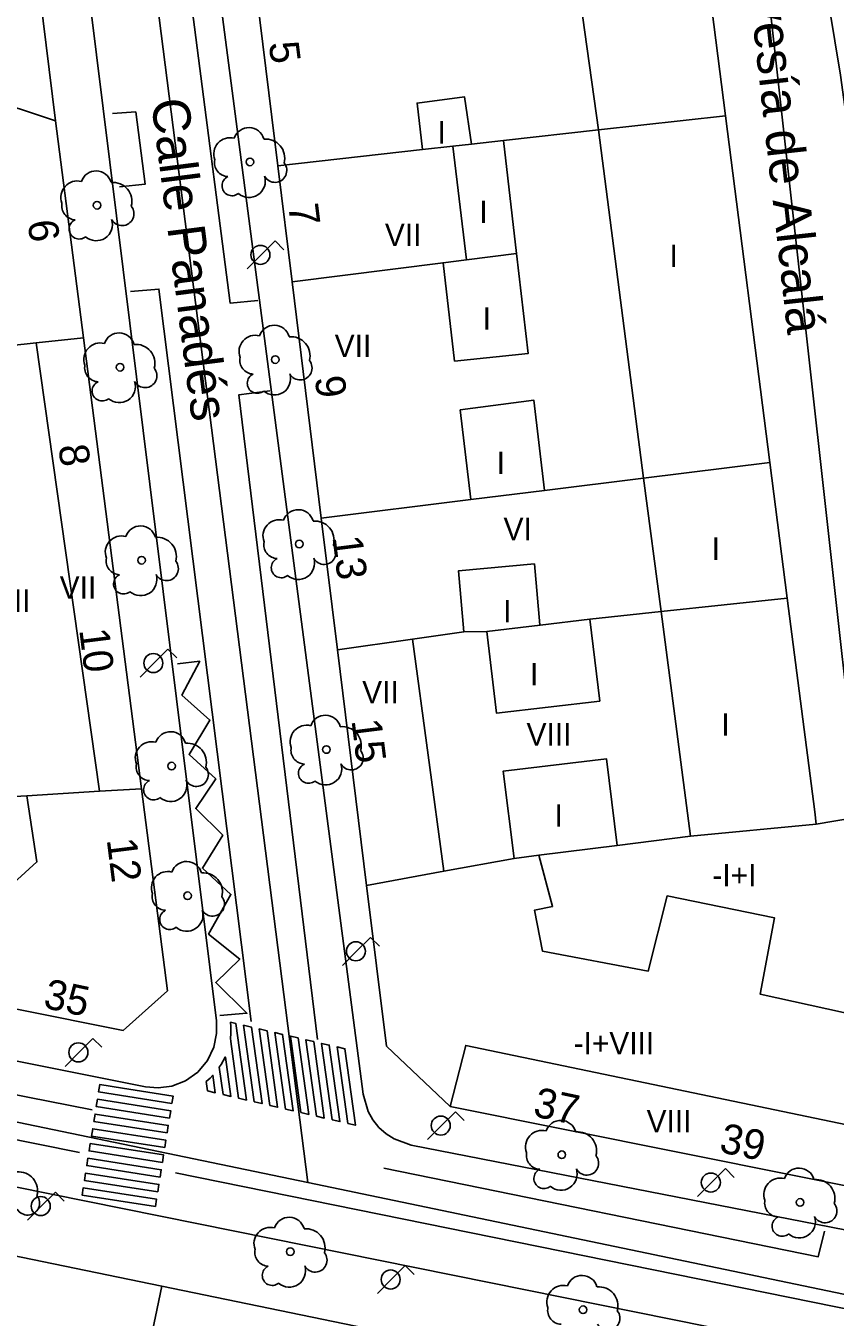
# Model space of a CAD drawing. Extents: x 282771 to 285132, y 4823109 to 4825496.
# Drawn here: x 284288.2 to 284342.5, y 4823163.3 to 4823249.7 of the extents above; entities that cross this region are included whole.
import ezdxf

# ---------------------------------------------------------------- set-up
doc = ezdxf.new("R2010")
doc.units = 0
for name, color, linetype in [('ACERA-BORDILLO', 7, 'Continuous'), ('ARBOL', 7, 'Continuous'), ('CALLE-EJE', 7, 'Continuous'), ('CALLE-TEXTO', 7, 'Continuous'), ('CARGA_DESCARGA', 7, 'Continuous'), ('EDIFICIO', 7, 'Continuous'), ('FAROLA', 7, 'Continuous'), ('INTERIOR-EDIFICIO', 7, 'Continuous'), ('MEDIANERA', 7, 'Continuous'), ('NUM-PORTAL', 7, 'Continuous'), ('PASO-PEATONES', 7, 'Continuous'), ('SENAL-VIARIA', 7, 'Continuous'), ('TXT-ALTURA-EDIFICIO', 7, 'Continuous')]:
    doc.layers.add(name, color=color, linetype=linetype)

msp = doc.modelspace()

# ---------------------------------------------------------------- linework, layer by layer
at = {"layer": 'ACERA-BORDILLO'}
for points in [[(284146.288, 4823208.645), (284296.26, 4823178.681), (284297.107, 4823178.604), (284298.024, 4823178.725), (284298.94, 4823179.082), (284299.766, 4823179.672), (284300.416, 4823180.452), (284300.839, 4823181.339), (284301.027, 4823182.245), (284301.013, 4823183.096), (284287.635, 4823290.926)], [(284298.607, 4823271.892), (284310.851, 4823178.185), (284311.189, 4823177.02), (284311.501, 4823176.467), (284311.902, 4823175.965), (284312.378, 4823175.533), (284312.91, 4823175.187), (284314.051, 4823174.777), (284360.941, 4823165.626)], [(284387.861, 4823151.737), (284280.111, 4823173.482), (284279.579, 4823173.563), (284279.025, 4823173.596), (284278.453, 4823173.577), (284277.871, 4823173.5), (284277.289, 4823173.364), (284276.714, 4823173.167), (284276.156, 4823172.91), (284275.624, 4823172.595), (284275.128, 4823172.227), (284274.675, 4823171.813), (284274.27, 4823171.359), (284273.919, 4823170.875), (284273.623, 4823170.368), (284273.383, 4823169.849), (284273.199, 4823169.325), (284273.067, 4823168.803), (284260.794, 4823109)]]:
    msp.add_lwpolyline(points, dxfattribs=at)
at = {"layer": 'ARBOL'}
for centre in [(284303.26, 4823240.608), (284293.025, 4823237.71), (284294.563, 4823226.864), (284304.954, 4823227.378), (284306.56, 4823215.028), (284295.999, 4823213.942), (284308.382, 4823201.266), (284298.009, 4823200.159), (284299.086, 4823191.472), (284324.15, 4823174.133), (284340.11, 4823170.941), (284305.957, 4823167.643), (284325.576, 4823163.753)]:
    msp.add_circle(centre, 0.255, dxfattribs=at)
for centre, radius, start, end in [((284303.19, 4823241.868), 1.038, 15.64228, 161.38435), ((284301.931, 4823241.138), 1.097, 75.4318, 200.55608), ((284304.32, 4823240.868), 1.272, 345.03273, 95.79925), ((284292.955, 4823238.97), 1.038, 15.64228, 161.38435), ((284301.821, 4823240.568), 0.935, 168.59898, 268.13236), ((284304.93, 4823240.038), 0.797, 208.96246, 38.99103), ((284291.695, 4823238.24), 1.097, 75.4318, 200.55608), ((284294.085, 4823237.97), 1.272, 345.03273, 95.79925), ((284302.061, 4823239.018), 0.672, 113.73672, 309.4725), ((284303.2, 4823239.318), 1.086, 228.95447, 17.92796), ((284291.585, 4823237.67), 0.935, 168.59898, 268.13236), ((284294.695, 4823237.14), 0.797, 208.96246, 38.99103), ((284291.825, 4823236.12), 0.672, 113.73672, 309.4725), ((284292.965, 4823236.42), 1.086, 228.95447, 17.92796), ((284304.884, 4823228.638), 1.038, 15.64228, 161.38435), ((284294.493, 4823228.124), 1.038, 15.64228, 161.38435), ((284303.624, 4823227.908), 1.097, 75.4318, 200.55608), ((284306.014, 4823227.638), 1.272, 345.03273, 95.79925), ((284293.233, 4823227.394), 1.097, 75.4318, 200.55608), ((284295.623, 4823227.124), 1.272, 345.03273, 95.79925), ((284293.123, 4823226.824), 0.935, 168.59898, 268.13236), ((284303.514, 4823227.338), 0.935, 168.59898, 268.13236), ((284306.624, 4823226.808), 0.797, 208.96246, 38.99103), ((284296.233, 4823226.294), 0.797, 208.96246, 38.99103), ((284303.754, 4823225.788), 0.672, 113.73672, 309.4725), ((284304.894, 4823226.088), 1.086, 228.95447, 17.92796), ((284293.363, 4823225.275), 0.672, 113.73672, 309.4725), ((284294.503, 4823225.575), 1.086, 228.95447, 17.92796), ((284305.23, 4823215.558), 1.097, 75.4318, 200.55608), ((284306.49, 4823216.288), 1.038, 15.64228, 161.38435), ((284307.62, 4823215.288), 1.272, 345.03273, 95.79925), ((284295.929, 4823215.202), 1.038, 15.64228, 161.38435), ((284294.669, 4823214.472), 1.097, 75.4318, 200.55608), ((284297.059, 4823214.202), 1.272, 345.03273, 95.79925), ((284305.12, 4823214.988), 0.935, 168.59898, 268.13236), ((284308.23, 4823214.458), 0.797, 208.96246, 38.99103), ((284294.559, 4823213.902), 0.935, 168.59898, 268.13236), ((284305.36, 4823213.438), 0.672, 113.73672, 309.4725), ((284306.5, 4823213.738), 1.086, 228.95447, 17.92796), ((284297.669, 4823213.372), 0.797, 208.96246, 38.99103), ((284294.799, 4823212.352), 0.672, 113.73672, 309.4725), ((284295.939, 4823212.652), 1.086, 228.95447, 17.92796), ((284307.052, 4823201.796), 1.097, 75.4318, 200.55608), ((284308.312, 4823202.526), 1.038, 15.64228, 161.38435), ((284309.442, 4823201.526), 1.272, 345.03273, 95.79925), ((284297.939, 4823201.419), 1.038, 15.64228, 161.38435), ((284296.679, 4823200.689), 1.097, 75.4318, 200.55608), ((284299.069, 4823200.419), 1.272, 345.03273, 95.79925), ((284306.942, 4823201.226), 0.935, 168.59898, 268.13236), ((284310.052, 4823200.696), 0.797, 208.96246, 38.99103), ((284296.569, 4823200.119), 0.935, 168.59898, 268.13236), ((284307.182, 4823199.676), 0.672, 113.73672, 309.4725), ((284308.322, 4823199.976), 1.086, 228.95447, 17.92796), ((284299.679, 4823199.589), 0.797, 208.96246, 38.99103), ((284296.809, 4823198.569), 0.672, 113.73672, 309.4725), ((284297.949, 4823198.869), 1.086, 228.95447, 17.92796), ((284299.016, 4823192.732), 1.038, 15.64228, 161.38435), ((284297.756, 4823192.002), 1.097, 75.4318, 200.55608), ((284300.146, 4823191.732), 1.272, 345.03273, 95.79925), ((284297.646, 4823191.432), 0.935, 168.59898, 268.13236), ((284300.756, 4823190.902), 0.797, 208.96246, 38.99103), ((284297.886, 4823189.883), 0.672, 113.73672, 309.4725), ((284299.026, 4823190.183), 1.086, 228.95447, 17.92796), ((284324.08, 4823175.393), 1.038, 15.64228, 161.38435), ((284322.82, 4823174.663), 1.097, 75.4318, 200.55608), ((284325.21, 4823174.393), 1.272, 345.03273, 95.79925), ((284322.71, 4823174.093), 0.935, 168.59898, 268.13236), ((284325.82, 4823173.563), 0.797, 208.96246, 38.99103), ((284287.767, 4823171.713), 1.272, 345.03273, 95.79925), ((284322.95, 4823172.543), 0.672, 113.73672, 309.4725), ((284324.09, 4823172.843), 1.086, 228.95447, 17.92796), ((284338.78, 4823171.471), 1.097, 75.4318, 200.55608), ((284340.04, 4823172.201), 1.038, 15.64228, 161.38435), ((284341.17, 4823171.201), 1.272, 345.03273, 95.79925), ((284288.377, 4823170.883), 0.797, 208.96246, 38.99103), ((284338.67, 4823170.901), 0.935, 168.59898, 268.13236), ((284341.78, 4823170.371), 0.797, 208.96246, 38.99103), ((284305.887, 4823168.903), 1.038, 15.64228, 161.38435), ((284338.91, 4823169.351), 0.672, 113.73672, 309.4725), ((284340.05, 4823169.651), 1.086, 228.95447, 17.92796), ((284304.627, 4823168.173), 1.097, 75.4318, 200.55608), ((284307.017, 4823167.903), 1.272, 345.03273, 95.79925), ((284304.517, 4823167.603), 0.935, 168.59898, 268.13236), ((284307.627, 4823167.073), 0.797, 208.96246, 38.99103), ((284304.757, 4823166.053), 0.672, 113.73672, 309.4725), ((284305.897, 4823166.353), 1.086, 228.95447, 17.92796), ((284325.506, 4823165.013), 1.038, 15.64228, 161.38435), ((284324.246, 4823164.283), 1.097, 75.4318, 200.55608), ((284326.636, 4823164.013), 1.272, 345.03273, 95.79925), ((284324.136, 4823163.713), 0.935, 168.59898, 268.13236), ((284327.246, 4823163.183), 0.797, 208.96246, 38.99103)]:
    msp.add_arc(centre, radius, start, end, dxfattribs=at)
at = {"layer": 'CALLE-EJE'}
for points in [[(284307.147, 4823172.263), (284291.407, 4823295.562), (284291.007, 4823299.142)], [(284343.796, 4823199.683), (284333.726, 4823290.172)], [(284307.147, 4823172.263), (284270.647, 4823179.833)], [(284367.226, 4823159.744), (284307.147, 4823172.263)]]:
    msp.add_lwpolyline(points, dxfattribs=at)
at = {"layer": 'CARGA_DESCARGA'}
msp.add_lwpolyline([(284301.236, 4823183.452), (284303.053, 4823183.601), (284300.968, 4823185.657), (284302.576, 4823187.237), (284300.491, 4823188.906), (284301.981, 4823191.559), (284300.074, 4823193.318), (284301.444, 4823195.523), (284299.629, 4823197.306), (284300.969, 4823199.303), (284299.182, 4823200.942), (284300.582, 4823203.237), (284298.705, 4823204.907), (284299.897, 4823207.172), (284298.407, 4823206.993)], dxfattribs=at)
at = {"layer": 'EDIFICIO'}
for points in [[(284284.217, 4823292.072), (284290.237, 4823243.363), (284292.107, 4823228.833), (284295.987, 4823198.643), (284297.737, 4823185.103), (284294.777, 4823182.453), (284280.717, 4823185.273), (284251.307, 4823191.203), (284244.437, 4823192.593), (284244.967, 4823195.883), (284243.627, 4823198.103), (284246.387, 4823212.673), (284236.377, 4823214.593), (284233.207, 4823199.983), (284231.257, 4823198.593), (284230.477, 4823195.423), (284216.758, 4823198.203), (284217.358, 4823201.233), (284216.208, 4823203.183), (284218.998, 4823218.373), (284208.968, 4823220.163)], [(284301.757, 4823288.542), (284318.276, 4823285.272), (284333.826, 4823282.202), (284349.566, 4823279.092), (284381.516, 4823272.782), (284382.986, 4823270.542), (284379.336, 4823251.763), (284373.436, 4823221.363), (284368.146, 4823194.123), (284363.746, 4823171.483), (284359.486, 4823168.773), (284347.506, 4823171.173), (284316.677, 4823177.363), (284312.407, 4823181.403), (284311.057, 4823192.163), (284309.117, 4823207.943), (284308.037, 4823216.753), (284306.087, 4823232.573), (284305.127, 4823240.353), (284301.947, 4823266.262), (284300.727, 4823276.132), (284299.477, 4823286.362), (284301.757, 4823288.542)], [(284334.756, 4823270.512), (284331.746, 4823270.112), (284335.116, 4823243.703), (284338.086, 4823220.483), (284339.246, 4823211.403), (284341.086, 4823197.093), (284341.196, 4823196.273), (284344.996, 4823196.913), (284346.536, 4823202.243), (284346.646, 4823207.493), (284347.536, 4823210.913), (284346.026, 4823222.743), (284345.786, 4823224.603), (284345.476, 4823227.033), (284344.966, 4823231.053), (284343.856, 4823238.863), (284343.466, 4823241.683), (284342.806, 4823246.413), (284341.266, 4823255.772), (284338.996, 4823269.612), (284334.756, 4823270.512)], [(284263.301, 4823109), (284264.057, 4823112.754), (284267.147, 4823128.124), (284269.797, 4823141.264), (284272.057, 4823152.493), (284274.967, 4823166.883), (284278.497, 4823169.223), (284297.367, 4823165.323), (284313.157, 4823162.073)]]:
    msp.add_lwpolyline(points, dxfattribs=at)
at = {"layer": 'FAROLA'}
for p, q in [((284304.942, 4823235.317), (284304.002, 4823234.387)), ((284305.532, 4823234.727), (284304.942, 4823235.317)), ((284304.002, 4823234.387), (284303.072, 4823233.447)), ((284297.77, 4823207.986), (284296.83, 4823207.056)), ((284298.36, 4823207.396), (284297.77, 4823207.986)), ((284296.83, 4823207.056), (284295.9, 4823206.116)), ((284311.337, 4823188.683), (284310.397, 4823187.753)), ((284311.927, 4823188.093), (284311.337, 4823188.683)), ((284310.397, 4823187.753), (284309.467, 4823186.813)), ((284292.748, 4823181.917), (284291.808, 4823180.987)), ((284293.338, 4823181.327), (284292.748, 4823181.917)), ((284291.808, 4823180.987), (284290.878, 4823180.047)), ((284317.021, 4823177.014), (284316.081, 4823176.084)), ((284317.611, 4823176.424), (284317.021, 4823177.014)), ((284316.081, 4823176.084), (284315.151, 4823175.144)), ((284335.11, 4823173.201), (284334.17, 4823172.271)), ((284335.7, 4823172.611), (284335.11, 4823173.201)), ((284290.227, 4823171.623), (284289.287, 4823170.693)), ((284290.817, 4823171.033), (284290.227, 4823171.623)), ((284334.17, 4823172.271), (284333.24, 4823171.331)), ((284289.287, 4823170.693), (284288.357, 4823169.753)), ((284313.665, 4823166.708), (284312.725, 4823165.778)), ((284314.255, 4823166.118), (284313.665, 4823166.708)), ((284312.725, 4823165.778), (284311.795, 4823164.838))]:
    msp.add_line(p, q, dxfattribs=at)
for centre in [(284303.962, 4823234.387), (284296.79, 4823207.056), (284310.357, 4823187.753), (284291.768, 4823180.987), (284316.041, 4823176.084), (284334.13, 4823172.271), (284289.247, 4823170.693), (284312.685, 4823165.778)]:
    msp.add_circle(centre, 0.637, dxfattribs=at)
at = {"layer": 'INTERIOR-EDIFICIO'}
for points in [[(284323.576, 4823269.036), (284322.956, 4823268.942), (284326.606, 4823242.753), (284329.626, 4823219.433)], [(284318.096, 4823241.803), (284317.627, 4823244.973), (284314.457, 4823244.553), (284314.826, 4823241.437), (284316.846, 4823241.663), (284317.756, 4823234.056), (284316.198, 4823233.858), (284316.967, 4823227.273), (284321.906, 4823227.793), (284321.116, 4823234.483), (284320.236, 4823242.043), (284318.096, 4823241.803)], [(284322.997, 4823218.61), (284318.057, 4823217.997), (284317.347, 4823224.003), (284322.276, 4823224.653), (284322.997, 4823218.61)], [(284329.626, 4823219.433), (284330.796, 4823210.503), (284332.776, 4823195.473), (284327.862, 4823194.849), (284327.136, 4823200.643), (284320.227, 4823199.823), (284320.957, 4823193.973), (284322.615, 4823194.184)], [(284322.69, 4823209.597), (284326.026, 4823210.003), (284326.686, 4823204.513), (284319.777, 4823203.693), (284319.127, 4823209.163), (284317.597, 4823209.153), (284317.227, 4823213.223), (284322.316, 4823213.693), (284322.686, 4823209.623)], [(284287.087, 4823198.093), (284288.326, 4823198.17), (284288.987, 4823193.743), (284286.907, 4823191.853)], [(284322.615, 4823194.184), (284323.536, 4823190.753), (284322.326, 4823190.513), (284322.866, 4823187.763), (284329.936, 4823186.433), (284331.196, 4823191.463), (284338.386, 4823190.003), (284337.426, 4823184.893), (284346.361, 4823182.914)]]:
    msp.add_lwpolyline(points, dxfattribs=at)
at = {"layer": 'MEDIANERA'}
for points in [[(284280.327, 4823246.652), (284290.237, 4823243.363)], [(284320.236, 4823242.043), (284326.606, 4823242.753), (284335.116, 4823243.703)], [(284316.846, 4823241.663), (284318.096, 4823241.803)], [(284305.127, 4823240.353), (284314.826, 4823241.437)], [(284316.198, 4823233.858), (284306.087, 4823232.573)], [(284321.116, 4823234.483), (284317.756, 4823234.056)], [(284292.107, 4823228.833), (284288.936, 4823228.491)], [(284278.737, 4823219.553), (284277.727, 4823227.273), (284277.725, 4823227.284), (284283.015, 4823227.854), (284288.936, 4823228.491)], [(284293.186, 4823198.47), (284288.936, 4823228.491)], [(284322.997, 4823218.61), (284329.626, 4823219.433), (284338.086, 4823220.483)], [(284318.057, 4823217.997), (284308.037, 4823216.753)], [(284339.246, 4823211.403), (284330.796, 4823210.508), (284326.026, 4823210.003)], [(284317.597, 4823209.153), (284314.155, 4823208.662)], [(284319.127, 4823209.163), (284322.69, 4823209.597)], [(284314.155, 4823208.662), (284309.117, 4823207.943)], [(284316.256, 4823193.114), (284314.155, 4823208.662)], [(284288.326, 4823198.17), (284293.186, 4823198.47)], [(284293.186, 4823198.47), (284295.987, 4823198.643)], [(284341.196, 4823196.273), (284332.776, 4823195.473)], [(284322.615, 4823194.184), (284327.862, 4823194.849)], [(284320.957, 4823193.973), (284316.256, 4823193.114)], [(284316.256, 4823193.114), (284311.057, 4823192.163)], [(284316.677, 4823177.363), (284317.717, 4823181.453), (284347.101, 4823175.324)], [(284297.367, 4823165.323), (284295.357, 4823155.709)]]:
    msp.add_lwpolyline(points, dxfattribs=at)
at = {"layer": 'PASO-PEATONES'}
for points in [[(284301.979, 4823181.724), (284301.948, 4823181.946), (284301.982, 4823182.231), (284301.986, 4823182.727), (284301.959, 4823183.002), (284302.318, 4823182.919), (284303.027, 4823177.797), (284302.505, 4823177.918)], [(284303.548, 4823177.676), (284302.839, 4823182.798), (284303.361, 4823182.677), (284304.07, 4823177.555)], [(284304.591, 4823177.435), (284303.882, 4823182.557), (284304.404, 4823182.436), (284305.113, 4823177.314)], [(284305.634, 4823177.193), (284304.925, 4823182.315), (284305.447, 4823182.194), (284306.156, 4823177.072)], [(284306.677, 4823176.952), (284305.968, 4823182.074), (284306.49, 4823181.953), (284307.199, 4823176.831)], [(284307.72, 4823176.71), (284307.011, 4823181.832), (284307.533, 4823181.712), (284308.241, 4823176.59)], [(284308.763, 4823176.469), (284308.054, 4823181.591), (284308.576, 4823181.47), (284309.284, 4823176.348)], [(284309.806, 4823176.227), (284309.097, 4823181.35), (284309.618, 4823181.229), (284310.327, 4823176.107)], [(284301.462, 4823178.159), (284301.209, 4823179.993), (284301.332, 4823180.168), (284301.597, 4823180.672), (284301.619, 4823180.675), (284301.984, 4823178.038)], [(284300.419, 4823178.4), (284300.332, 4823179.034), (284300.604, 4823179.263), (284300.779, 4823179.454), (284300.941, 4823178.28)], [(284298.029, 4823177.571), (284293.121, 4823178.338), (284293.2, 4823178.832), (284294.724, 4823178.594), (284298.108, 4823178.065)], [(284297.872, 4823176.584), (284292.963, 4823177.351), (284293.042, 4823177.845), (284297.951, 4823177.078)], [(284297.714, 4823175.596), (284292.806, 4823176.363), (284292.884, 4823176.857), (284297.793, 4823176.09)], [(284297.556, 4823174.609), (284292.648, 4823175.376), (284292.727, 4823175.87), (284297.635, 4823175.102)], [(284297.399, 4823173.621), (284292.49, 4823174.388), (284292.569, 4823174.882), (284297.478, 4823174.115)], [(284297.241, 4823172.634), (284292.333, 4823173.401), (284292.412, 4823173.895), (284297.32, 4823173.127)], [(284297.083, 4823171.646), (284292.175, 4823172.413), (284292.254, 4823172.907), (284297.162, 4823172.14)], [(284296.926, 4823170.659), (284292.018, 4823171.426), (284292.096, 4823171.92), (284297.005, 4823171.152)]]:
    msp.add_lwpolyline(points, close=True, dxfattribs=at)
at = {"layer": 'SENAL-VIARIA'}
for points in [[(284303.793, 4823231.326), (284301.946, 4823231.147), (284295.312, 4823282.466)], [(284294.053, 4823243.857), (284295.617, 4823243.961), (284296.249, 4823239.125), (284294.53, 4823238.938)], [(284303.346, 4823183.059), (284297.161, 4823232.093), (284295.271, 4823231.94)], [(284307.796, 4823181.855), (284302.512, 4823225.007), (284304.598, 4823225.275)], [(284291.845, 4823174.279), (284150.428, 4823202.784)], [(284239.269, 4823187.655), (284292.702, 4823177.141)], [(284298.274, 4823172.927), (284372.857, 4823157.795)], [(284312.23, 4823173.243), (284341.323, 4823167.296), (284341.74, 4823169.018)]]:
    msp.add_lwpolyline(points, dxfattribs=at)

# ---------------------------------------------------------------- texts
at = {"layer": 'CALLE-TEXTO'}
for s, rotation, p in [('Travesía de Alcalá', 276.34998, (284336.214, 4823256.514)), ('Calle Panadés', 277.27489, (284296.636, 4823244.724))]:
    msp.add_text(s, height=2.5, rotation=rotation, dxfattribs=at).set_placement(p)
at = {"layer": 'NUM-PORTAL'}
for s, rotation, p in [('5', 277.12004, (284304.517, 4823248.577)), ('7', 277.12004, (284305.82, 4823237.719)), ('6', 277.12004, (284288.367, 4823236.628)), ('9', 277.12004, (284307.597, 4823226.184)), ('8', 277.12004, (284290.427, 4823221.6)), ('13', 277.12004, (284308.783, 4823215.488)), ('10', 277.12004, (284291.823, 4823209.279)), ('15', 277.12004, (284310.057, 4823203.218)), ('12', 277.12004, (284293.664, 4823195.234)), ('35', 347.98004, (284289.351, 4823183.988)), ('37', 347.98004, (284322.156, 4823176.725)), ('39', 347.98004, (284334.624, 4823174.326))]:
    msp.add_text(s, height=2, rotation=rotation, dxfattribs=at).set_placement(p)
at = {"layer": 'TXT-ALTURA-EDIFICIO'}
for s, p in [('I', (284315.825, 4823241.843)), ('I', (284318.625, 4823236.513)), ('VII', (284312.297, 4823234.983)), ('I', (284331.365, 4823233.573)), ('I', (284318.845, 4823229.373)), ('VII', (284308.937, 4823227.543)), ('I', (284319.785, 4823219.713)), ('VI', (284320.247, 4823215.283)), ('I', (284334.185, 4823213.963)), ('VII', (284290.517, 4823211.373)), ('VIII', (284285.546, 4823210.483)), ('I', (284320.215, 4823209.783)), ('I', (284322.015, 4823205.553)), ('VII', (284310.777, 4823204.363)), ('I', (284334.835, 4823202.183)), ('VIII', (284321.786, 4823201.533)), ('I', (284323.655, 4823196.103)), ('-I+I', (284334.233, 4823192.103)), ('-I+VIII', (284324.934, 4823180.853)), ('VIII', (284329.826, 4823175.633))]:
    msp.add_text(s, height=1.5, rotation=0.00004, dxfattribs=at).set_placement(p)

doc.saveas('drawing.dxf')
